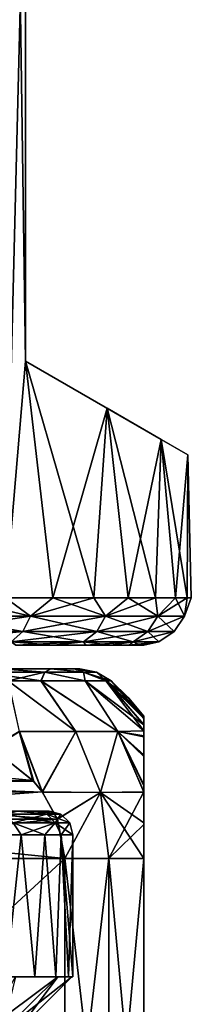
# Model space of a CAD drawing. Header units: metres. Extents: x -90 to 90, y -173 to 74.
# Tile 557 of 564: x 69.38 to 73, y 32.92 to 53.71. Entities that reach past the tile are written whole.
import ezdxf

# ---------------------------------------------------------------- set-up
doc = ezdxf.new("R2010")
doc.units = ezdxf.units.M
doc.layers.add('solid_509418_01', color=7, linetype='CONTINUOUS')

msp = doc.modelspace()

# ---------------------------------------------------------------- linework, layer by layer
at = {"layer": 'solid_509418_01'}
for points in [[(69.07589, 41.5, 9.307431), (69.5, 46.5, 8.87412), (69.17292, 69.558502, 9.211816)], [(69.076965, 41.5, -9.30638), (69.172104, 69.558502, -9.212629), (69.5, 58.5, -8.87412)], [(69.17292, 69.558502, 9.211816), (69.5, 46.5, 8.87412), (69.5, 58.5, 8.87412)], [(69.076965, 41.5, -9.30638), (69.5, 58.5, -8.87412), (69.5, 46.5, -8.87412)], [(69.5, 46.5, -8.87412), (69.5, 58.5, -8.87412), (69.5, 58.5, 8.87412)], [(69.5, 46.5, -8.87412), (69.5, 58.5, 8.87412), (69.5, 46.5, 8.87412)], [(69.07589, 41.5, 9.307431), (70.074417, 41.5, 8.216215), (69.5, 46.5, 8.87412)], [(70.075356, 41.5, -8.215057), (69.076965, 41.5, -9.30638), (69.5, 46.5, -8.87412)], [(72.365471, 44.845619, 4.012428), (69.5, 46.5, 8.87412), (71.225121, 45.504002, 6.556947)], [(70.942856, 41.5, 7.018115), (71.225121, 45.504002, 6.556947), (69.5, 46.5, 8.87412)], [(72.929794, 44.51981, 1.349051), (69.5, 46.5, 8.87412), (72.365471, 44.845619, 4.012428)], [(72.929794, 44.51981, -1.34905), (69.5, 46.5, 8.87412), (72.929794, 44.51981, 1.349051)], [(72.365471, 44.845619, -4.012428), (69.5, 46.5, 8.87412), (72.929794, 44.51981, -1.34905)], [(71.225121, 45.504002, -6.556947), (69.5, 46.5, 8.87412), (72.365471, 44.845619, -4.012428)], [(69.5, 46.5, -8.87412), (69.5, 46.5, 8.87412), (71.225121, 45.504002, -6.556947)], [(70.074417, 41.5, 8.216215), (70.942856, 41.5, 7.018115), (69.5, 46.5, 8.87412)], [(70.075356, 41.5, -8.215057), (69.5, 46.5, -8.87412), (71.225121, 45.504002, -6.556947)], [(70.943665, 41.5, -7.016856), (70.075356, 41.5, -8.215057), (71.225121, 45.504002, -6.556947)], [(70.942856, 41.5, 7.018115), (71.670181, 41.5, 5.727723), (71.225121, 45.504002, 6.556947)], [(71.670845, 41.5, -5.726372), (70.943665, 41.5, -7.016856), (71.225121, 45.504002, -6.556947)], [(72.246391, 41.5, 4.361858), (72.365471, 44.845619, 4.012428), (71.225121, 45.504002, 6.556947)], [(71.670181, 41.5, 5.727723), (72.246391, 41.5, 4.361858), (71.225121, 45.504002, 6.556947)], [(71.670845, 41.5, -5.726372), (71.225121, 45.504002, -6.556947), (72.365471, 44.845619, -4.012428)], [(72.246902, 41.5, -4.360438), (71.670845, 41.5, -5.726372), (72.365471, 44.845619, -4.012428)], [(72.246391, 41.5, 4.361858), (72.663261, 41.5, 2.939683), (72.365471, 44.845619, 4.012428)], [(72.663605, 41.5, -2.938216), (72.246902, 41.5, -4.360438), (72.365471, 44.845619, -4.012428)], [(72.91552, 41.5, 1.479677), (72.929794, 44.51981, 1.349051), (72.365471, 44.845619, 4.012428)], [(72.663261, 41.5, 2.939683), (72.91552, 41.5, 1.479677), (72.365471, 44.845619, 4.012428)], [(72.663605, 41.5, -2.938216), (72.365471, 44.845619, -4.012428), (72.929794, 44.51981, -1.34905)], [(72.915688, 41.5, -1.478183), (72.663605, 41.5, -2.938216), (72.929794, 44.51981, -1.34905)], [(72.91552, 41.5, 1.479677), (73, 41.5, 0.000751), (72.929794, 44.51981, 1.349051)], [(73, 41.5, 0.000751), (72.915688, 41.5, -1.478183), (72.929794, 44.51981, -1.34905)], [(73, 41.5, 0.000751), (72.929794, 44.51981, -1.34905), (72.929794, 44.51981, 1.349051)], [(69.604317, 41.117317, -8.647763), (67.596466, 41.117317, -10.455638), (69.076965, 41.5, -9.30638)], [(67.596466, 41.117317, 10.455638), (69.604317, 41.117317, 8.647763), (67.955925, 41.5, 10.281212)], [(69.604317, 41.117317, 8.647763), (69.07589, 41.5, 9.307431), (67.955925, 41.5, 10.281212)], [(69.604317, 41.117317, 8.647763), (70.074417, 41.5, 8.216215), (69.07589, 41.5, 9.307431)], [(69.604317, 41.117317, -8.647763), (69.076965, 41.5, -9.30638), (70.075356, 41.5, -8.215057)], [(69.604317, 41.117317, -8.647763), (70.075356, 41.5, -8.215057), (70.943665, 41.5, -7.016856)], [(71.192406, 41.117317, -6.46194), (69.604317, 41.117317, -8.647763), (70.943665, 41.5, -7.016856)], [(69.604317, 41.117317, 8.647763), (71.192406, 41.117317, 6.46194), (70.074417, 41.5, 8.216215)], [(71.192406, 41.117317, 6.46194), (70.942856, 41.5, 7.018115), (70.074417, 41.5, 8.216215)], [(71.192406, 41.117317, 6.46194), (71.670181, 41.5, 5.727723), (70.942856, 41.5, 7.018115)], [(71.192406, 41.117317, -6.46194), (70.943665, 41.5, -7.016856), (71.670845, 41.5, -5.726372)], [(71.192406, 41.117317, -6.46194), (71.670845, 41.5, -5.726372), (72.246902, 41.5, -4.360438)], [(72.291336, 41.117317, -3.993698), (71.192406, 41.117317, -6.46194), (72.246902, 41.5, -4.360438)], [(71.192406, 41.117317, 6.46194), (72.291336, 41.117317, 3.993698), (71.670181, 41.5, 5.727723)], [(72.291336, 41.117317, 3.993698), (72.246391, 41.5, 4.361858), (71.670181, 41.5, 5.727723)], [(72.291336, 41.117317, 3.993698), (72.663261, 41.5, 2.939683), (72.246391, 41.5, 4.361858)], [(72.291336, 41.117317, -3.993698), (72.246902, 41.5, -4.360438), (72.663605, 41.5, -2.938216)], [(72.291336, 41.117317, -3.993698), (72.663605, 41.5, -2.938216), (72.915688, 41.5, -1.478183)], [(72.853081, 41.117317, -1.350913), (72.291336, 41.117317, -3.993698), (72.915688, 41.5, -1.478183)], [(72.291336, 41.117317, 3.993698), (72.853081, 41.117317, 1.350913), (72.663261, 41.5, 2.939683)], [(72.853081, 41.117317, 1.350913), (72.91552, 41.5, 1.479677), (72.663261, 41.5, 2.939683)], [(72.853081, 41.117317, -1.350913), (72.915688, 41.5, -1.478183), (73, 41.5, 0.000751)], [(72.853081, 41.117317, 1.350913), (73, 41.5, 0.000751), (72.91552, 41.5, 1.479677)], [(72.853081, 41.117317, 1.350913), (72.853081, 41.117317, -1.350913), (73, 41.5, 0.000751)], [(67.468887, 40.792614, -10.28004), (67.596466, 41.117317, -10.455638), (69.604317, 41.117317, -8.647763)], [(69.443016, 40.792614, -8.502527), (67.468887, 40.792614, -10.28004), (69.604317, 41.117317, -8.647763)], [(67.468887, 40.792614, 10.28004), (69.443016, 40.792614, 8.502527), (67.596466, 41.117317, 10.455638)], [(69.443016, 40.792614, 8.502527), (69.604317, 41.117317, 8.647763), (67.596466, 41.117317, 10.455638)], [(69.443016, 40.792614, -8.502527), (69.604317, 41.117317, -8.647763), (71.192406, 41.117317, -6.46194)], [(71.004433, 40.792614, -6.353414), (69.443016, 40.792614, -8.502527), (71.192406, 41.117317, -6.46194)], [(69.443016, 40.792614, 8.502527), (71.004433, 40.792614, 6.353414), (69.604317, 41.117317, 8.647763)], [(71.004433, 40.792614, 6.353414), (71.192406, 41.117317, 6.46194), (69.604317, 41.117317, 8.647763)], [(71.004433, 40.792614, -6.353414), (71.192406, 41.117317, -6.46194), (72.291336, 41.117317, -3.993698)], [(72.084915, 40.792614, -3.926626), (71.004433, 40.792614, -6.353414), (72.291336, 41.117317, -3.993698)], [(71.004433, 40.792614, 6.353414), (72.084915, 40.792614, 3.926626), (71.192406, 41.117317, 6.46194)], [(72.084915, 40.792614, 3.926626), (72.291336, 41.117317, 3.993698), (71.192406, 41.117317, 6.46194)], [(72.084915, 40.792614, -3.926626), (72.291336, 41.117317, -3.993698), (72.853081, 41.117317, -1.350913)], [(72.637222, 40.792614, -1.328225), (72.084915, 40.792614, -3.926626), (72.853081, 41.117317, -1.350913)], [(72.084915, 40.792614, 3.926626), (72.637222, 40.792614, 1.328225), (72.291336, 41.117317, 3.993698)], [(72.637222, 40.792614, 1.328225), (72.853081, 41.117317, 1.350913), (72.291336, 41.117317, 3.993698)], [(72.637222, 40.792614, -1.328225), (72.853081, 41.117317, -1.350913), (72.853081, 41.117317, 1.350913)], [(72.637222, 40.792614, 1.328225), (72.637222, 40.792614, -1.328225), (72.853081, 41.117317, 1.350913)], [(67.277931, 40.575821, -10.017213), (67.468887, 40.792614, -10.28004), (69.443016, 40.792614, -8.502527)], [(69.201584, 40.575821, -8.285146), (67.277931, 40.575821, -10.017213), (69.443016, 40.792614, -8.502527)], [(69.201584, 40.575821, 8.285146), (69.443016, 40.792614, 8.502527), (67.468887, 40.792614, 10.28004)], [(69.201584, 40.575821, -8.285146), (69.443016, 40.792614, -8.502527), (71.004433, 40.792614, -6.353414)], [(70.723091, 40.575821, -6.190978), (69.201584, 40.575821, -8.285146), (71.004433, 40.792614, -6.353414)], [(69.201584, 40.575821, 8.285146), (70.723091, 40.575821, 6.190978), (69.443016, 40.792614, 8.502527)], [(70.723091, 40.575821, 6.190978), (71.004433, 40.792614, 6.353414), (69.443016, 40.792614, 8.502527)], [(70.723091, 40.575821, -6.190978), (71.004433, 40.792614, -6.353414), (72.084915, 40.792614, -3.926626)], [(71.77594, 40.575821, -3.826235), (70.723091, 40.575821, -6.190978), (72.084915, 40.792614, -3.926626)], [(70.723091, 40.575821, 6.190978), (71.77594, 40.575821, 3.826235), (71.004433, 40.792614, 6.353414)], [(71.77594, 40.575821, 3.826235), (72.084915, 40.792614, 3.926626), (71.004433, 40.792614, 6.353414)], [(71.77594, 40.575821, -3.826235), (72.084915, 40.792614, -3.926626), (72.637222, 40.792614, -1.328225)], [(72.314125, 40.575821, -1.294267), (71.77594, 40.575821, -3.826235), (72.637222, 40.792614, -1.328225)], [(71.77594, 40.575821, 3.826235), (72.314125, 40.575821, 1.294267), (72.084915, 40.792614, 3.926626)], [(72.314125, 40.575821, 1.294267), (72.637222, 40.792614, 1.328225), (72.084915, 40.792614, 3.926626)], [(72.314125, 40.575821, -1.294267), (72.637222, 40.792614, -1.328225), (72.637222, 40.792614, 1.328225)], [(72.314125, 40.575821, 1.294267), (72.314125, 40.575821, -1.294267), (72.637222, 40.792614, 1.328225)], [(69.201584, 40.575821, 8.285146), (69.299774, 40.5, 7.58377), (70.100716, 40.5, 6.478516)], [(69.201584, 40.575821, 8.285146), (70.100716, 40.5, 6.478516), (70.723091, 40.575821, 6.190978)], [(70.723091, 40.575821, -6.190978), (69.300621, 40.5, -7.582729), (69.201584, 40.575821, -8.285146)], [(70.723091, 40.575821, -6.190978), (70.10144, 40.5, -6.477384), (69.300621, 40.5, -7.582729)], [(70.723091, 40.575821, 6.190978), (70.100716, 40.5, 6.478516), (70.772057, 40.5, 5.287841)], [(70.723091, 40.575821, -6.190978), (70.772652, 40.5, -5.286628), (70.10144, 40.5, -6.477384)], [(70.723091, 40.575821, 6.190978), (70.772057, 40.5, 5.287841), (71.304527, 40.5, 4.025716)], [(70.723091, 40.575821, 6.190978), (71.304527, 40.5, 4.025716), (71.77594, 40.575821, 3.826235)], [(71.77594, 40.575821, -3.826235), (70.772652, 40.5, -5.286628), (70.723091, 40.575821, -6.190978)], [(71.77594, 40.575821, -3.826235), (71.304977, 40.5, -4.024442), (70.772652, 40.5, -5.286628)], [(71.77594, 40.575821, 3.826235), (71.304527, 40.5, 4.025716), (71.689049, 40.5, 2.713284)], [(71.77594, 40.575821, -3.826235), (71.689354, 40.5, -2.711968), (71.304977, 40.5, -4.024442)], [(71.77594, 40.575821, 3.826235), (71.689049, 40.5, 2.713284), (71.921822, 40.5, 1.366565)], [(72.314125, 40.575821, -1.294267), (71.921974, 40.5, -1.365227), (71.689354, 40.5, -2.711968)], [(72.314125, 40.575821, -1.294267), (71.689354, 40.5, -2.711968), (71.77594, 40.575821, -3.826235)], [(71.77594, 40.575821, 3.826235), (71.921822, 40.5, 1.366565), (72.314125, 40.575821, 1.294267)], [(72.314125, 40.575821, 1.294267), (71.921822, 40.5, 1.366565), (72, 40.5, 0.000673)], [(72.314125, 40.575821, -1.294267), (72, 40.5, 0.000673), (71.921974, 40.5, -1.365227)], [(72.314125, 40.575821, 1.294267), (72, 40.5, 0.000673), (72.314125, 40.575821, -1.294267)], [(69.300621, 40.5, -7.582729), (70.100716, 40.5, 6.478516), (69.299774, 40.5, 7.58377)], [(69.300621, 40.5, -7.582729), (70.10144, 40.5, -6.477384), (70.100716, 40.5, 6.478516)], [(70.10144, 40.5, -6.477384), (70.772057, 40.5, 5.287841), (70.100716, 40.5, 6.478516)], [(70.10144, 40.5, -6.477384), (70.772652, 40.5, -5.286628), (70.772057, 40.5, 5.287841)], [(70.772652, 40.5, -5.286628), (71.304527, 40.5, 4.025716), (70.772057, 40.5, 5.287841)], [(70.772652, 40.5, -5.286628), (71.304977, 40.5, -4.024442), (71.304527, 40.5, 4.025716)], [(71.304977, 40.5, -4.024442), (71.689049, 40.5, 2.713284), (71.304527, 40.5, 4.025716)], [(71.304977, 40.5, -4.024442), (71.689354, 40.5, -2.711968), (71.689049, 40.5, 2.713284)], [(71.689354, 40.5, -2.711968), (71.921822, 40.5, 1.366565), (71.689049, 40.5, 2.713284)], [(71.689354, 40.5, -2.711968), (71.921974, 40.5, -1.365227), (71.921822, 40.5, 1.366565)], [(71.921974, 40.5, -1.365227), (72, 40.5, 0.000673), (71.921822, 40.5, 1.366565)], [(67.717857, 40, 4.431771), (68.991425, 40, 5.698104), (70.038765, 40, 3.543852)], [(68.605362, 40, 2.270966), (67.717857, 40, 4.431771), (70.038765, 40, 3.543852)], [(67.718338, 40, -4.430933), (70.037804, 40, -3.546578), (68.989273, 40, -5.701505)], [(67.718338, 40, -4.430933), (68.605553, 40, -2.270251), (70.037804, 40, -3.546578)], [(68.599602, 39.935413, -6.857954), (68.989273, 40, -5.701505), (69.910034, 39.935413, -4.772419)], [(69.910034, 39.935413, 4.772419), (68.991425, 40, 5.698104), (68.599602, 39.935413, 6.857954)], [(68.599602, 39.935413, 6.857954), (69.135071, 39.75, 6.663558), (69.828468, 39.75, 5.590498)], [(69.910034, 39.935413, 4.772419), (68.599602, 39.935413, 6.857954), (69.828468, 39.75, 5.590498)], [(68.599602, 39.935413, -6.857954), (69.910034, 39.935413, -4.772419), (69.132393, 39.75, -6.667226)], [(68.605362, 40, 2.270966), (70.528053, 40, 1.5829), (70.645752, 40)], [(68.605362, 40, 2.270966), (70.645752, 40), (68.900002, 40)], [(68.605362, 40, 2.270966), (70.038765, 40, 3.543852), (70.528053, 40, 1.5829)], [(68.605553, 40, -2.270251), (70.527824, 40, -1.584415), (70.037804, 40, -3.546578)], [(68.605553, 40, -2.270251), (68.900002, 40), (70.527824, 40, -1.584415)], [(68.900002, 40), (70.645752, 40), (70.527824, 40, -1.584415)], [(69.910034, 39.935413, -4.772419), (68.989273, 40, -5.701505), (70.037804, 40, -3.546578)], [(69.910034, 39.935413, 4.772419), (70.038765, 40, 3.543852), (68.991425, 40, 5.698104)], [(69.910034, 39.935413, -4.772419), (69.826447, 39.75, -5.594052), (69.132393, 39.75, -6.667226)], [(69.910034, 39.935413, -4.772419), (70.761086, 39.75, -3.471545), (69.826447, 39.75, -5.594052)], [(69.910034, 39.935413, 4.772419), (69.828468, 39.75, 5.590498), (70.761971, 39.75, 3.468784)], [(69.910034, 39.935413, -4.772419), (70.037804, 40, -3.546578), (70.723526, 39.935413, -2.447576)], [(70.723526, 39.935413, 2.447576), (70.038765, 40, 3.543852), (69.910034, 39.935413, 4.772419)], [(70.723526, 39.935413, 2.447576), (69.910034, 39.935413, 4.772419), (70.761971, 39.75, 3.468784)], [(69.910034, 39.935413, -4.772419), (70.723526, 39.935413, -2.447576), (70.761086, 39.75, -3.471545)], [(70.723526, 39.935413, -2.447576), (70.037804, 40, -3.546578), (70.527824, 40, -1.584415)], [(70.723526, 39.935413, 2.447576), (70.528053, 40, 1.5829), (70.038765, 40, 3.543852)], [(70.723526, 39.935413, -2.447576), (70.527824, 40, -1.584415), (70.645752, 40)], [(70.999306, 39.935413), (70.645752, 40), (70.528053, 40, 1.5829)], [(70.723526, 39.935413, 2.447576), (70.999306, 39.935413), (70.528053, 40, 1.5829)], [(70.723526, 39.935413, -2.447576), (70.645752, 40), (70.999306, 39.935413)], [(70.723526, 39.935413, 2.447576), (70.761971, 39.75, 3.468784), (71.199799, 39.75, 1.554691)], [(70.723526, 39.935413, 2.447576), (71.199799, 39.75, 1.554691), (71.30719, 39.75)], [(70.723526, 39.935413, 2.447576), (71.30719, 39.75), (70.999306, 39.935413)], [(70.723526, 39.935413, -2.447576), (71.199585, 39.75, -1.556204), (70.761086, 39.75, -3.471545)], [(70.723526, 39.935413, -2.447576), (70.999306, 39.935413), (71.199585, 39.75, -1.556204)], [(70.999306, 39.935413), (71.30719, 39.75), (71.199585, 39.75, -1.556204)], [(70.56617, 38.679855, -6.141126), (69.132393, 39.75, -6.667226), (69.826447, 39.75, -5.594052)], [(70.56617, 38.679855, -6.141126), (69.375092, 38.679855, -7.839956), (69.132393, 39.75, -6.667226)], [(69.135071, 39.75, 6.663558), (69.368439, 38.679855, 7.847908), (70.56356, 38.679855, 6.145607)], [(69.828468, 39.75, 5.590498), (69.135071, 39.75, 6.663558), (70.56356, 38.679855, 6.145607)], [(71.452705, 38.679855, -4.2653), (69.826447, 39.75, -5.594052), (70.761086, 39.75, -3.471545)], [(71.452705, 38.679855, -4.2653), (70.56617, 38.679855, -6.141126), (69.826447, 39.75, -5.594052)], [(69.828468, 39.75, 5.590498), (70.56356, 38.679855, 6.145607), (71.452705, 38.679855, 4.265298)], [(70.761971, 39.75, 3.468784), (69.828468, 39.75, 5.590498), (71.452705, 38.679855, 4.265298)], [(72, 38.694466, -2.265208), (70.761086, 39.75, -3.471545), (71.199585, 39.75, -1.556204)], [(72, 38.694466, -2.265208), (71.452705, 38.679855, -4.2653), (70.761086, 39.75, -3.471545)], [(70.761971, 39.75, 3.468784), (71.452705, 38.679855, 4.265298), (72, 38.695663, 2.260558)], [(70.761971, 39.75, 3.468784), (72, 38.695663, 2.260558), (72, 38.818527, 1.770575)], [(71.199799, 39.75, 1.554691), (70.761971, 39.75, 3.468784), (72, 38.818527, 1.770575)], [(72, 38.957371, -0.872296), (71.199585, 39.75, -1.556204), (71.30719, 39.75)], [(72, 38.826294, -1.733837), (72, 38.694466, -2.265208), (71.199585, 39.75, -1.556204)], [(72, 38.957371, -0.872296), (72, 38.826294, -1.733837), (71.199585, 39.75, -1.556204)], [(72, 38.955532, 0.890818), (71.199799, 39.75, 1.554691), (72, 38.818527, 1.770575)], [(71.672791, 39.392731), (71.30719, 39.75), (71.199799, 39.75, 1.554691)], [(72, 39), (71.672791, 39.392731), (71.199799, 39.75, 1.554691)], [(72, 38.955532, 0.890818), (72, 39), (71.199799, 39.75, 1.554691)], [(72, 38.957371, -0.872296), (71.30719, 39.75), (71.672791, 39.392731)], [(72, 38.957371, -0.872296), (71.672791, 39.392731), (72, 39)], [(72, 38.957371, -0.872296), (72, 39), (72, 38.955532, 0.890818)], [(72, 38.957371, -0.872296), (72, 38.955532, 0.890818), (72, 38.826294, -1.733837)], [(72, 38.826294, -1.733837), (72, 38.955532, 0.890818), (72, 38.818527, 1.770575)], [(69.368439, 38.679855, 7.847908), (68.781319, 38.333118, 8.78651), (69.65654, 37.646713, 8.281202)], [(69.678635, 37.622265, -8.268445), (68.806381, 38.318802, -8.772042), (69.375092, 38.679855, -7.839956)], [(69.368439, 38.679855, 7.847908), (69.65654, 37.646713, 8.281202), (69.855644, 37.402458, 8.166248)], [(70.56356, 38.679855, 6.145607), (69.368439, 38.679855, 7.847908), (69.855644, 37.402458, 8.166248)], [(69.859856, 37.396317, -8.163814), (69.375092, 38.679855, -7.839956), (70.56617, 38.679855, -6.141126)], [(69.859856, 37.396317, -8.163814), (69.678635, 37.622265, -8.268445), (69.375092, 38.679855, -7.839956)], [(70.56356, 38.679855, 6.145607), (69.855644, 37.402458, 8.166248), (71.081757, 37.394688, 6.408926)], [(71.084541, 37.394688, -6.404108), (69.859856, 37.396317, -8.163814), (70.56617, 38.679855, -6.141126)], [(71.452705, 38.679855, 4.265298), (70.56356, 38.679855, 6.145607), (71.081757, 37.394688, 6.408926)], [(71.084541, 37.394688, -6.404108), (70.56617, 38.679855, -6.141126), (71.452705, 38.679855, -4.2653)], [(71.452705, 38.679855, 4.265298), (71.081757, 37.394688, 6.408926), (72, 37.40015, 4.45404)], [(72, 37.403278, -4.451625), (71.084541, 37.394688, -6.404108), (71.452705, 38.679855, -4.2653)], [(72, 38.56432, 2.664445), (72, 38.695663, 2.260558), (71.452705, 38.679855, 4.265298)], [(72, 38.585308, -2.605675), (71.452705, 38.679855, -4.2653), (72, 38.694466, -2.265208)], [(71.452705, 38.679855, 4.265298), (72, 37.40015, 4.45404), (72, 37.533607, 4.334246)], [(72, 38.153049, 3.545726), (71.452705, 38.679855, 4.265298), (72, 37.533607, 4.334246)], [(72, 38.153049, 3.545726), (72, 38.56432, 2.664445), (71.452705, 38.679855, 4.265298)], [(72, 38.186623, -3.488486), (71.452705, 38.679855, -4.2653), (72, 38.585308, -2.605675)], [(72, 37.552387, -4.316472), (72, 37.403278, -4.451625), (71.452705, 38.679855, -4.2653)], [(72, 38.186623, -3.488486), (72, 37.552387, -4.316472), (71.452705, 38.679855, -4.2653)], [(72, 38.826294, -1.733837), (72, 38.818527, 1.770575), (72, 38.694466, -2.265208)], [(72, 38.694466, -2.265208), (72, 38.818527, 1.770575), (72, 38.695663, 2.260558)], [(72, 38.585308, -2.605675), (72, 38.695663, 2.260558), (72, 38.56432, 2.664445)], [(72, 38.585308, -2.605675), (72, 38.694466, -2.265208), (72, 38.695663, 2.260558)], [(72, 38.186623, -3.488486), (72, 38.585308, -2.605675), (72, 38.56432, 2.664445)], [(72, 38.186623, -3.488486), (72, 38.56432, 2.664445), (72, 38.153049, 3.545726)], [(63.116756, 38.273533, 12.056947), (62.297958, 37.595234, 12.52968), (69.65654, 37.646713, 8.281202)], [(62.371162, 37.676991, -12.487414), (68.806381, 38.318802, -8.772042), (69.678635, 37.622265, -8.268445)], [(63.116756, 38.273533, 12.056947), (69.65654, 37.646713, 8.281202), (68.781319, 38.333118, 8.78651)], [(72, 38.186623, -3.488486), (72, 38.153049, 3.545726), (72, 37.552387, -4.316472)], [(72, 37.552387, -4.316472), (72, 38.153049, 3.545726), (72, 37.533607, 4.334246)], [(62.140789, 37.397259, 12.620421), (69.855644, 37.402458, 8.166248), (69.65654, 37.646713, 8.281202)], [(62.297958, 37.595234, 12.52968), (62.140789, 37.397259, 12.620421), (69.65654, 37.646713, 8.281202)], [(62.371162, 37.676991, -12.487414), (69.859856, 37.396317, -8.163814), (62.144085, 37.402035, -12.618518)], [(62.371162, 37.676991, -12.487414), (69.678635, 37.622265, -8.268445), (69.859856, 37.396317, -8.163814)], [(72, 37.552387, -4.316472), (72, 37.533607, 4.334246), (72, 37.40015, 4.45404)], [(72, 37.552387, -4.316472), (72, 37.40015, 4.45404), (72, 37.403278, -4.451625)], [(61.820934, 36.81028, 12.805091), (70.173302, 36.825352, 7.982847), (69.855644, 37.402458, 8.166248)], [(61.820934, 36.81028, 12.805091), (69.855644, 37.402458, 8.166248), (62.140789, 37.397259, 12.620421)], [(62.144085, 37.402035, -12.618518), (70.17144, 36.830101, -7.983922), (61.837578, 36.85294, -12.795481)], [(62.144085, 37.402035, -12.618518), (69.859856, 37.396317, -8.163814), (70.17144, 36.830101, -7.983922)], [(71.081757, 37.394688, 6.408926), (69.855644, 37.402458, 8.166248), (70.173302, 36.825352, 7.982847)], [(70.17144, 36.830101, -7.983922), (69.859856, 37.396317, -8.163814), (71.084541, 37.394688, -6.404108)], [(70.330124, 36, -7.892305), (70.17144, 36.830101, -7.983922), (71.084541, 37.394688, -6.404108)], [(71.081757, 37.394688, 6.408926), (70.173302, 36.825352, 7.982847), (70.330124, 36, 7.892305)], [(71.081757, 37.394688, 6.408926), (70.330124, 36, 7.892305), (71.258331, 36, 6.5)], [(71.258331, 36, -6.5), (70.330124, 36, -7.892305), (71.084541, 37.394688, -6.404108)], [(72, 36.750671, 4.850274), (72, 37.40015, 4.45404), (71.081757, 37.394688, 6.408926)], [(71.081757, 37.394688, 6.408926), (71.258331, 36, 6.5), (72, 36, 5)], [(72, 36.750671, 4.850274), (71.081757, 37.394688, 6.408926), (72, 36, 5)], [(71.258331, 36, -6.5), (71.084541, 37.394688, -6.404108), (72, 37.403278, -4.451625)], [(71.258331, 36, -6.5), (72, 37.403278, -4.451625), (72, 36.715286, -4.86436)], [(72, 37.403278, -4.451625), (72, 37.40015, 4.45404), (72, 36.750671, 4.850274)], [(72, 36.715286, -4.86436), (72, 37.403278, -4.451625), (72, 36.750671, 4.850274)], [(61.837578, 36.85294, -12.795481), (70.330124, 36, -7.892305), (61.669872, 36, -12.892304)], [(61.669872, 36, 12.892304), (70.330124, 36, 7.892305), (70.173302, 36.825352, 7.982847)], [(61.820934, 36.81028, 12.805091), (61.669872, 36, 12.892304), (70.173302, 36.825352, 7.982847)], [(61.837578, 36.85294, -12.795481), (70.17144, 36.830101, -7.983922), (70.330124, 36, -7.892305)], [(68.225403, 37, -3.398503), (69.332809, 37, -3.591198), (69.721573, 37, -2.3448)], [(68.766838, 37, -1.537356), (68.225403, 37, -3.398503), (69.721573, 37, -2.3448)], [(68.226677, 37, 3.395412), (69.720551, 37, 2.349015), (69.330818, 37, 3.596351)], [(68.226677, 37, 3.395412), (68.767166, 37, 1.535482), (69.720551, 37, 2.349015)], [(68.766838, 37, -1.537356), (69.721573, 37, -2.3448), (70, 37)], [(68.766838, 37, -1.537356), (70, 37), (68.900002, 37)], [(68.767166, 37, 1.535482), (68.900002, 37), (69.720551, 37, 2.349015)], [(68.900002, 37), (70, 37), (69.720551, 37, 2.349015)], [(69.951935, 36.933144, 2.452931), (69.075722, 36.933144, 4.763307), (69.330818, 37, 3.596351)], [(69.075722, 36.933144, -4.763307), (69.951935, 36.933144, -2.452931), (69.332809, 37, -3.591198)], [(70.129845, 36.75, -2.496783), (69.951935, 36.933144, -2.452931), (69.075722, 36.933144, -4.763307)], [(69.237976, 36.75, -4.848463), (70.129845, 36.75, -2.496783), (69.075722, 36.933144, -4.763307)], [(69.237976, 36.75, 4.848463), (69.075722, 36.933144, 4.763307), (69.951935, 36.933144, 2.452931)], [(70.129845, 36.75, 2.496783), (69.237976, 36.75, 4.848463), (69.951935, 36.933144, 2.452931)], [(69.951935, 36.933144, 2.452931), (69.330818, 37, 3.596351), (69.720551, 37, 2.349015)], [(69.951935, 36.933144, -2.452931), (69.721573, 37, -2.3448), (69.332809, 37, -3.591198)], [(69.951935, 36.933144, 2.452931), (69.720551, 37, 2.349015), (70, 37)], [(70.249771, 36.933144), (70, 37), (69.721573, 37, -2.3448)], [(69.951935, 36.933144, -2.452931), (70.249771, 36.933144), (69.721573, 37, -2.3448)], [(69.951935, 36.933144, 2.452931), (70, 37), (70.249771, 36.933144)], [(70.433014, 36.75), (70.249771, 36.933144), (69.951935, 36.933144, -2.452931)], [(70.129845, 36.75, 2.496783), (69.951935, 36.933144, 2.452931), (70.249771, 36.933144)], [(70.129845, 36.75, -2.496783), (70.433014, 36.75), (69.951935, 36.933144, -2.452931)], [(70.129845, 36.75, 2.496783), (70.249771, 36.933144), (70.433014, 36.75)], [(69.237976, 36.75, 4.848463), (69.406189, 36.5, 4.666227), (68.754593, 36.5, 5.797166)], [(69.237976, 36.75, -4.848463), (68.758064, 36.5, -5.791915), (69.408966, 36.5, -4.66062)], [(70.129845, 36.75, 2.496783), (69.406189, 36.5, 4.666227), (69.237976, 36.75, 4.848463)], [(69.237976, 36.75, -4.848463), (69.408966, 36.5, -4.66062), (69.910645, 36.5, -3.468307)], [(69.237976, 36.75, -4.848463), (69.910645, 36.5, -3.468307), (70.129845, 36.75, -2.496783)], [(70.129845, 36.75, 2.496783), (69.908768, 36.5, 3.473655), (69.406189, 36.5, 4.666227)], [(70.129845, 36.75, 2.496783), (70.252647, 36.5, 2.265668), (69.908768, 36.5, 3.473655)], [(70.129845, 36.75, -2.496783), (69.910645, 36.5, -3.468307), (70.253586, 36.5, -2.261427)], [(70.129845, 36.75, -2.496783), (70.253586, 36.5, -2.261427), (70.5, 36.5)], [(70.129845, 36.75, -2.496783), (70.5, 36.5), (70.433014, 36.75)], [(70.129845, 36.75, 2.496783), (70.433014, 36.75), (70.252647, 36.5, 2.265668)], [(70.433014, 36.75), (70.5, 36.5), (70.252647, 36.5, 2.265668)], [(72, 36, -5), (71.258331, 36, -6.5), (72, 36.715286, -4.86436)], [(72, 36.715286, -4.86436), (72, 36.750671, 4.850274), (72, 36, 5)], [(72, 36, -5), (72, 36.715286, -4.86436), (72, 36, 5)], [(68.754593, 36.5, 5.797166), (69.406189, 36.5, 4.666227), (69.093414, 33.5, 5.249712)], [(69.408966, 36.5, -4.66062), (68.758064, 36.5, -5.791915), (69.093414, 33.5, -5.249712)], [(69.408966, 36.5, -4.66062), (69.093414, 33.5, -5.249712), (69.700836, 33.5, -4.017908)], [(69.406189, 36.5, 4.666227), (69.700836, 33.5, 4.017908), (69.093414, 33.5, 5.249712)], [(69.406189, 36.5, 4.666227), (69.908768, 36.5, 3.473655), (69.700836, 33.5, 4.017908)], [(69.910645, 36.5, -3.468307), (69.408966, 36.5, -4.66062), (69.700836, 33.5, -4.017908)], [(69.910645, 36.5, -3.468307), (69.700836, 33.5, -4.017908), (70.142273, 33.5, -2.717385)], [(69.908768, 36.5, 3.473655), (70.142273, 33.5, 2.717385), (69.700836, 33.5, 4.017908)], [(69.908768, 36.5, 3.473655), (70.252647, 36.5, 2.265668), (70.142273, 33.5, 2.717385)], [(70.253586, 36.5, -2.261427), (69.910645, 36.5, -3.468307), (70.142273, 33.5, -2.717385)], [(70.253586, 36.5, -2.261427), (70.142273, 33.5, -2.717385), (70.410187, 33.5, -1.370399)], [(70.252647, 36.5, 2.265668), (70.410187, 33.5, 1.370399), (70.142273, 33.5, 2.717385)], [(70.252647, 36.5, 2.265668), (70.5, 36.5), (70.410187, 33.5, 1.370399)], [(70.253586, 36.5, -2.261427), (70.410187, 33.5, -1.370399), (70.5, 33.5)], [(70.253586, 36.5, -2.261427), (70.5, 33.5), (70.5, 36.5)], [(70.5, 36.5), (70.5, 33.5), (70.410187, 33.5, 1.370399)], [(61.669872, 28, 12.892304), (70.330124, 36, 7.892305), (61.669872, 36, 12.892304)], [(61.669872, 28, 12.892304), (70.330124, 28, 7.892305), (70.330124, 36, 7.892305)], [(70.330124, 28, -7.892305), (61.669872, 36, -12.892304), (70.330124, 36, -7.892305)], [(61.669872, 28, -12.892304), (61.669872, 36, -12.892304), (70.330124, 28, -7.892305)], [(71.258331, 28, 6.5), (71.258331, 36, 6.5), (70.330124, 36, 7.892305)], [(70.330124, 28, 7.892305), (71.258331, 28, 6.5), (70.330124, 36, 7.892305)], [(70.330124, 28, -7.892305), (70.330124, 36, -7.892305), (71.258331, 36, -6.5)], [(71.258331, 28, -6.5), (70.330124, 28, -7.892305), (71.258331, 36, -6.5)], [(72, 28, 5), (72, 36, 5), (71.258331, 36, 6.5)], [(71.258331, 28, 6.5), (72, 28, 5), (71.258331, 36, 6.5)], [(71.258331, 28, -6.5), (71.258331, 36, -6.5), (72, 36, -5)], [(71.258331, 28, -6.5), (72, 36, -5), (72, 28, -5)], [(72, 36, -5), (72, 36, 5), (72, 28, 5)], [(72, 28, -5), (72, 36, -5), (72, 28, 5)], [(70.182388, 33.5, 2.468919), (69.007248, 32.337997, 2.376566), (68.618294, 32.338001, 3.536036)], [(70.182388, 33.5, 2.468919), (68.618294, 32.338001, 3.536036), (69.290398, 33.5, 4.84375)], [(70.477501, 33.5), (69.315498, 32.338001), (69.007248, 32.337997, 2.376566)], [(70.182388, 33.5, 2.468919), (70.477501, 33.5), (69.007248, 32.337997, 2.376566)], [(69.007446, 32.337997, -2.375814), (69.315498, 32.338001), (70.182571, 33.5, -2.468193)], [(69.007446, 32.337997, -2.375814), (70.182571, 33.5, -2.468193), (69.290886, 33.5, -4.842816)], [(69.290886, 33.5, -4.842816), (69.700836, 33.5, -4.017908), (69.093414, 33.5, -5.249712)], [(69.290398, 33.5, 4.84375), (69.093414, 33.5, 5.249712), (69.700836, 33.5, 4.017908)], [(69.290398, 33.5, 4.84375), (69.700836, 33.5, 4.017908), (70.142273, 33.5, 2.717385)], [(70.182388, 33.5, 2.468919), (69.290398, 33.5, 4.84375), (70.142273, 33.5, 2.717385)], [(69.290886, 33.5, -4.842816), (70.182571, 33.5, -2.468193), (69.700836, 33.5, -4.017908)], [(70.182571, 33.5, -2.468193), (69.315498, 32.338001), (70.477501, 33.5)], [(70.182571, 33.5, -2.468193), (70.142273, 33.5, -2.717385), (69.700836, 33.5, -4.017908)], [(70.182571, 33.5, -2.468193), (70.410187, 33.5, -1.370399), (70.142273, 33.5, -2.717385)], [(70.182388, 33.5, 2.468919), (70.142273, 33.5, 2.717385), (70.410187, 33.5, 1.370399)], [(70.182388, 33.5, 2.468919), (70.410187, 33.5, 1.370399), (70.5, 33.5)], [(70.182388, 33.5, 2.468919), (70.5, 33.5), (70.477501, 33.5)], [(70.182571, 33.5, -2.468193), (70.477501, 33.5), (70.410187, 33.5, -1.370399)], [(70.477501, 33.5), (70.5, 33.5), (70.410187, 33.5, -1.370399)]]:
    msp.add_3dface(points, dxfattribs=at)

doc.saveas('drawing.dxf')
